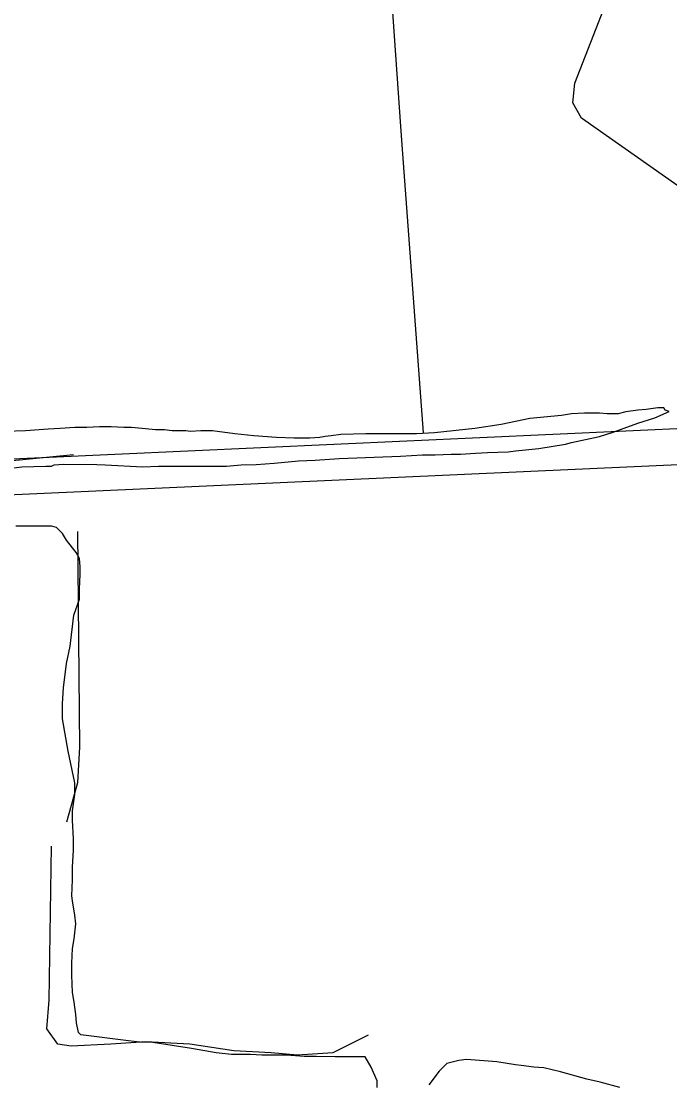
# Model space of a CAD drawing. Extents: x 3263578 to 3301413, y 764927 to 798602.
# Drawn here: x 3297864 to 3298406, y 790505 to 791391 of the extents above; entities that cross this region are included whole.
import ezdxf

# ---------------------------------------------------------------- set-up
doc = ezdxf.new("R2010")
doc.units = 0
for name, color, linetype in [('V-ROAD-CNTR', 7, 'Continuous'), ('V-SITE-VEGE', 7, 'Continuous'), ('V-TOPO-SHOR', 7, 'Continuous')]:
    doc.layers.add(name, color=color, linetype=linetype)

msp = doc.modelspace()

# ---------------------------------------------------------------- linework, layer by layer
at = {"layer": 'V-ROAD-CNTR'}
for points in [[(3297819.94, 791024.13), (3298429.69, 791051.83)], [(3297821.3, 790994.16), (3298431.05, 791021.86)]]:
    msp.add_lwpolyline(points, dxfattribs=at)
at = {"layer": 'V-SITE-VEGE'}
for p, q in [((3298315, 791061.83), (3298288.61, 791059.34)), ((3298323.47, 791063.32), (3298315, 791061.83)), ((3298334.42, 791063.81), (3298323.47, 791063.32)), ((3298339.4, 791063.81), (3298334.42, 791063.81)), ((3298346.87, 791063.81), (3298339.4, 791063.81)), ((3298353.35, 791063.31), (3298346.87, 791063.81)), ((3298362.31, 791063.31), (3298353.35, 791063.31)), ((3298368.78, 791064.8), (3298362.31, 791063.31)), ((3298378.74, 791066.29), (3298368.78, 791064.8)), ((3298385.71, 791066.79), (3298378.74, 791066.29)), ((3298395.67, 791068.28), (3298385.71, 791066.79)), ((3298393.18, 791059.82), (3298405.13, 791065.29)), ((3298400.65, 791068.28), (3298395.67, 791068.28)), ((3298401.65, 791066.29), (3298400.65, 791068.28)), ((3298405.13, 791065.29), (3298401.65, 791066.29)), ((3297908.69, 791051.96), (3297896.24, 791050.96)), ((3297918.65, 791051.96), (3297908.69, 791051.96)), ((3297929.1, 791052.45), (3297918.65, 791051.96)), ((3297939.06, 791052.45), (3297929.1, 791052.45)), ((3297949.52, 791051.95), (3297939.06, 791052.45)), ((3297955.99, 791051.95), (3297949.52, 791051.95)), ((3297964.96, 791050.95), (3297955.99, 791051.95)), ((3298264.71, 791054.37), (3298242.8, 791050.89)), ((3298288.61, 791059.34), (3298264.71, 791054.37)), ((3298358.32, 791047.88), (3298378.74, 791055.34)), ((3298378.74, 791055.34), (3298393.18, 791059.82)), ((3297867.36, 791048.98), (3297850.43, 791048.49)), ((3297886.28, 791050.47), (3297867.36, 791048.98)), ((3297896.24, 791050.96), (3297886.28, 791050.47)), ((3297975.91, 791049.95), (3297964.96, 791050.95)), ((3297983.38, 791049.95), (3297975.91, 791049.95)), ((3297989.85, 791048.95), (3297983.38, 791049.95)), ((3298001.3, 791048.95), (3297989.85, 791048.95)), ((3298005.29, 791048.45), (3298001.3, 791048.95)), ((3298013.75, 791048.95), (3298005.29, 791048.45)), ((3298023.71, 791048.95), (3298013.75, 791048.95)), ((3298042.13, 791046.45), (3298023.71, 791048.95)), ((3298058.07, 791044.96), (3298042.13, 791046.45)), ((3298076.99, 791043.46), (3298058.07, 791044.96)), ((3298091.93, 791042.96), (3298076.99, 791043.46)), ((3298113.34, 791043.45), (3298104.87, 791042.95)), ((3298117.82, 791044.44), (3298113.34, 791043.45)), ((3298122.8, 791044.94), (3298117.82, 791044.44)), ((3298130.77, 791045.93), (3298122.8, 791044.94)), ((3298151.68, 791046.43), (3298130.77, 791045.93)), ((3298194, 791046.42), (3298151.68, 791046.43)), ((3298208.94, 791047.41), (3298194, 791046.42)), ((3298242.8, 791050.89), (3298208.94, 791047.41)), ((3298323.46, 791039.42), (3298346.87, 791044.39)), ((3298346.87, 791044.39), (3298358.32, 791047.88)), ((3298104.87, 791042.95), (3298091.93, 791042.96)), ((3298276.66, 791032.46), (3298296.08, 791034.44)), ((3298296.08, 791034.44), (3298318.48, 791037.93)), ((3298318.48, 791037.93), (3298323.46, 791039.42)), ((3298109.35, 791024.53), (3298129.27, 791026.02)), ((3298129.27, 791026.02), (3298180.55, 791028)), ((3298180.55, 791028), (3298198.98, 791028.99)), ((3298198.98, 791028.99), (3298209.44, 791028.99)), ((3298209.44, 791028.99), (3298222.88, 791029.48)), ((3298222.88, 791029.48), (3298230.85, 791029.48)), ((3298230.85, 791029.48), (3298243.29, 791030.47)), ((3298243.29, 791030.47), (3298253.25, 791030.97)), ((3298253.25, 791030.97), (3298270.68, 791031.46)), ((3298270.68, 791031.46), (3298276.66, 791032.46)), ((3297839.96, 791016.12), (3297864.37, 791019.11)), ((3297864.37, 791019.11), (3297884.28, 791019.6)), ((3297884.28, 791019.6), (3297889.26, 791019.6)), ((3297889.26, 791019.6), (3297891.25, 791020.59)), ((3297891.25, 791020.59), (3297899.22, 791021.09)), ((3297899.22, 791021.09), (3297927.11, 791021.08)), ((3297927.11, 791021.08), (3297934.08, 791020.58)), ((3297934.08, 791020.58), (3297965.44, 791019.08)), ((3297965.44, 791019.08), (3297978.39, 791019.58)), ((3297978.39, 791019.58), (3298035.16, 791019.57)), ((3298035.16, 791019.57), (3298047.61, 791020.56)), ((3298047.61, 791020.56), (3298060.05, 791021.05)), ((3298060.05, 791021.05), (3298074.99, 791022.05)), ((3298074.99, 791022.05), (3298095.41, 791024.03)), ((3298095.41, 791024.03), (3298109.35, 791024.53)), ((3297889.25, 790969.31), (3297859.37, 790969.32)), ((3297893.23, 790968.31), (3297889.25, 790969.31)), ((3297898.21, 790963.33), (3297893.23, 790968.31)), ((3297901.7, 790957.85), (3297898.21, 790963.33)), ((3297909.66, 790947.4), (3297901.7, 790957.85)), ((3297912.65, 790942.41), (3297909.66, 790947.4)), ((3297913.14, 790935.44), (3297912.65, 790942.41)), ((3297912.64, 790917.02), (3297913.14, 790928.97)), ((3297913.14, 790928.97), (3297913.14, 790935.44)), ((3297912.64, 790908.55), (3297912.64, 790917.02)), ((3297907.66, 790895.11), (3297912.64, 790908.55)), ((3297904.66, 790869.22), (3297907.66, 790895.11)), ((3297901.67, 790854.78), (3297904.66, 790869.22)), ((3297899.18, 790834.37), (3297901.67, 790854.78)), ((3297898.18, 790821.42), (3297899.18, 790834.37)), ((3297898.18, 790808.47), (3297898.18, 790821.42)), ((3297903.15, 790781.58), (3297898.18, 790808.47)), ((3297908.62, 790755.19), (3297903.15, 790781.58)), ((3297908.62, 790745.23), (3297908.62, 790755.19)), ((3297906.62, 790731.79), (3297908.62, 790745.23)), ((3297906.62, 790723.82), (3297906.62, 790731.79)), ((3297907.62, 790708.39), (3297906.62, 790723.82)), ((3297907.61, 790698.93), (3297907.62, 790708.39)), ((3297906.61, 790684.49), (3297907.61, 790698.93)), ((3297906.61, 790674.03), (3297906.61, 790684.49)), ((3297906.11, 790660.58), (3297906.61, 790674.03)), ((3297906.61, 790656.6), (3297906.11, 790660.58)), ((3297908.6, 790644.65), (3297906.61, 790656.6)), ((3297909.59, 790637.18), (3297908.6, 790644.65)), ((3297908.09, 790624.73), (3297909.59, 790637.18)), ((3297906.6, 790616.77), (3297908.09, 790624.73)), ((3297906.1, 790604.32), (3297906.6, 790616.77)), ((3297906.1, 790594.36), (3297906.1, 790604.32)), ((3297906.59, 790579.92), (3297906.1, 790594.36)), ((3297908.08, 790571.95), (3297906.59, 790579.92)), ((3297909.57, 790561.5), (3297908.08, 790571.95)), ((3297910.07, 790554.53), (3297909.57, 790561.5)), ((3297911.56, 790546.56), (3297910.07, 790554.53)), ((3297913.55, 790544.57), (3297911.56, 790546.56)), ((3297953.39, 790539.58), (3297913.55, 790544.57)), ((3297962.85, 790538.58), (3297953.39, 790539.58)), ((3297973.8, 790538.08), (3297962.85, 790538.58)), ((3298006.17, 790533.09), (3297973.8, 790538.08)), ((3298026.58, 790529.6), (3298006.17, 790533.09)), ((3298039.53, 790528.11), (3298026.58, 790529.6)), ((3298055.46, 790528.1), (3298039.53, 790528.11)), ((3298064.92, 790527.6), (3298055.46, 790528.1)), ((3298085.34, 790527.6), (3298064.92, 790527.6)), ((3298100.27, 790526.6), (3298085.34, 790527.6)), ((3298110.23, 790526.59), (3298100.27, 790526.6)), ((3298126.16, 790526.09), (3298110.23, 790526.59)), ((3298151.06, 790526.09), (3298126.16, 790526.09)), ((3298156.04, 790517.62), (3298151.06, 790526.09)), ((3298161.02, 790506.17), (3298156.04, 790517.62)), ((3298161.02, 790500.69), (3298161.02, 790506.17))]:
    msp.add_line(p, q, dxfattribs=at)
msp.add_lwpolyline([(3298363.68, 790500.64), (3298347.25, 790505.13), (3298336.29, 790507.62), (3298314.38, 790513.6), (3298300.44, 790517.09), (3298291.98, 790517.59), (3298281.52, 790519.08), (3298276.54, 790519.59), (3298261.11, 790522.08), (3298235.71, 790524.08), (3298229.24, 790523.08), (3298219.28, 790520.6), (3298212.8, 790514.12), (3298204.33, 790502.67)], dxfattribs=at)
at = {"layer": 'V-TOPO-SHOR'}
for points in [[(3298627.49, 791102.58), (3298331.76, 791310.18), (3298324.42, 791323.04), (3298326.25, 791339.57), (3298377.7, 791471.82), (3298410.78, 791622.45), (3298361.18, 791633.47), (3297867.04, 791596.78), (3297473.93, 791572.93), (3297213.09, 791561.93), (3296871.42, 791538.08), (3296862.23, 791534.41), (3296845.7, 791525.23), (3296836.51, 791499.51), (3296825.48, 791446.24), (3296819.97, 791402.16), (3296803.44, 791385.62), (3296790.58, 791374.6), (3296763.02, 791356.24), (3296753.83, 791339.71)], [(3298159.12, 791609.61), (3298181.13, 791295.49), (3298199.48, 791047.51)], [(3297382.03, 790972.26), (3297427.96, 790983.28), (3297477.56, 790986.95), (3297907.4, 791029.16)], [(3297901.87, 790722.39), (3297911.05, 790755.46), (3297912.89, 790784.85), (3297911.07, 790964.87)], [(3298153.51, 790544.19), (3298124.12, 790529.5), (3298094.73, 790527.66), (3298072.69, 790529.5), (3298041.46, 790531.34), (3298004.72, 790536.85), (3297967.98, 790538.69), (3297938.59, 790536.86), (3297905.52, 790535.03), (3297894.5, 790536.86), (3297885.32, 790549.72), (3297887.16, 790573.6), (3297889.01, 790702.19)]]:
    msp.add_lwpolyline(points, dxfattribs=at)

doc.saveas('drawing.dxf')
